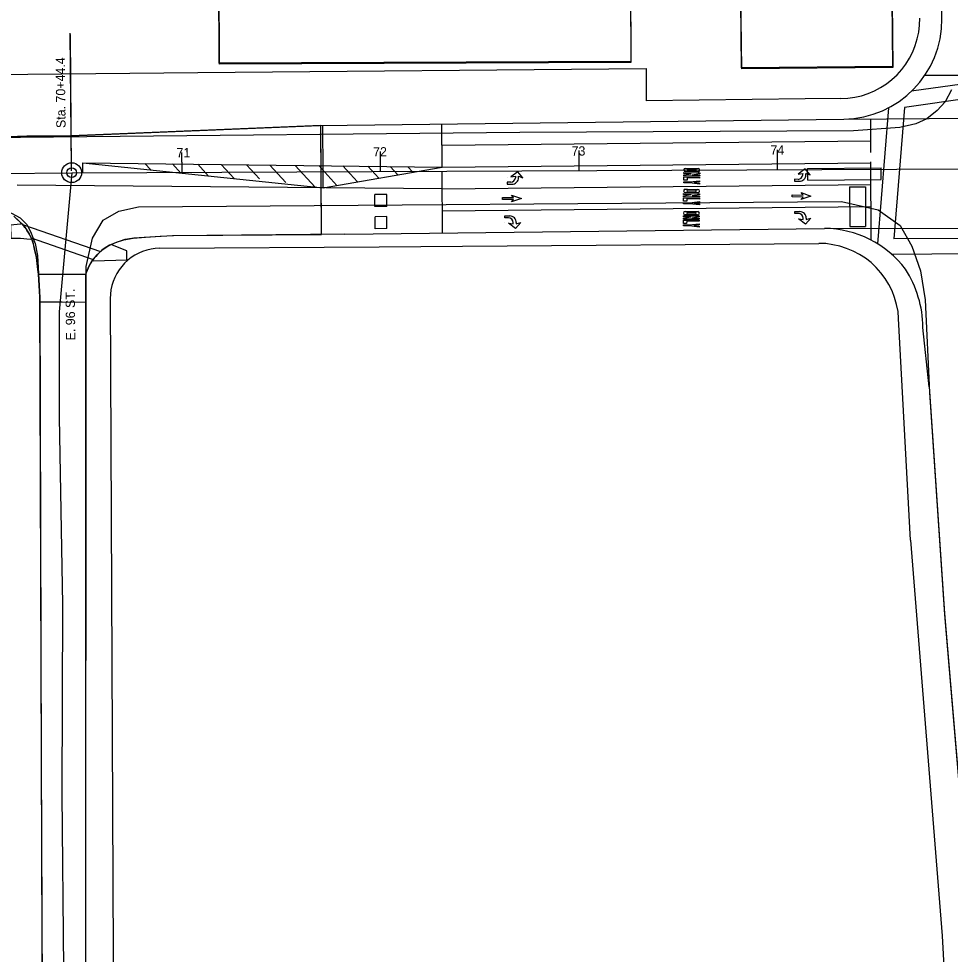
# Model space of a CAD drawing. Extents: x -25029 to 2274964, y -81170 to 687028.
# Drawn here: x 2216.2 to 2685.5, y -65708.7 to -65237.3 of the extents above; entities that cross this region are included whole.
import ezdxf

# ---------------------------------------------------------------- set-up
doc = ezdxf.new("R2010")
doc.units = 0
for name, color, linetype in [('81911BEA - GE_X_CL_20', 7, 'Continuous'), ('81911BEA - GE_X_CL_50', 7, 'Continuous'), ('81911BEA - RW_X_Fee_RW', 7, 'Continuous'), ('AP_X_Misc', 7, 'Continuous'), ('BLDG', 7, 'Continuous'), ('GE_X_CL_100', 7, 'Continuous'), ('GE_X_CL_2000', 7, 'Continuous'), ('PM_P_Cells', 7, 'Continuous'), ('PM_P_Channelizing_Line', 7, 'Continuous'), ('PM_P_CL_Double_Solid', 7, 'Continuous'), ('PM_P_Crosswalk', 7, 'Continuous'), ('PM_P_Stop_Line', 7, 'Continuous'), ('PM_P_Text', 7, 'Continuous'), ('PM_P_Transverse_Line', 7, 'Continuous'), ('PV_P_Curb_Ramp', 7, 'Continuous'), ('ROAD', 7, 'Continuous'), ('SG_P_Detection', 7, 'Continuous')]:
    doc.layers.add(name, color=color, linetype=linetype)

msp = doc.modelspace()

# ---------------------------------------------------------------- linework, layer by layer
at = {"layer": '81911BEA - GE_X_CL_20'}
for p, q in [((1602.95, -65321.22), (2242.92, -65314.93)), ((2242.92, -65314.93), (2236.63, -65385.02)), ((2242.92, -65314.93), (2701.61, -65312.93)), ((2236.63, -65385.02), (2236.55, -65438.15))]:
    msp.add_line(p, q, dxfattribs=at)
at = {"layer": '81911BEA - GE_X_CL_50'}
for p, q in [((2242.89, -65312.43), (2242.23, -65244.65)), ((2298.53, -65314.69), (2298.51, -65309.69)), ((2398.53, -65314.25), (2398.5, -65309.25)), ((2498.53, -65313.82), (2498.5, -65308.82)), ((2598.52, -65313.38), (2598.5, -65308.38))]:
    msp.add_line(p, q, dxfattribs=at)
msp.add_circle((2242.92, -65314.93), 2.5, dxfattribs=at)
at = {"layer": '81911BEA - RW_X_Fee_RW'}
for p, q in [((2532.28, -65262.35), (2532.26, -65278.68)), ((2665.52, -65500.14), (2659.43, -65388.41)), ((2665.52, -65500.14), (2681.37, -65699.47))]:
    msp.add_line(p, q, dxfattribs=at)
for points in [[(2630.36, -65277.58), (2633.86, -65277.4), (2637.33, -65276.92), (2640.74, -65276.14), (2644.08, -65275.06), (2647.3, -65273.69), (2650.4, -65272.05), (2653.33, -65270.14), (2656.09, -65267.99), (2658.65, -65265.6), (2661, -65262.99), (2663.1, -65260.19), (2664.95, -65257.22), (2666.54, -65254.09), (2667.84, -65250.84), (2668.86, -65247.49), (2669.58, -65244.06), (2669.99, -65240.58), (2670.1, -65237.08)], [(2100.61, -65266.41), (2306.51, -65264.48), (2532.28, -65262.35)], [(2630.36, -65277.58), (2612.45, -65277.78), (2532.26, -65278.68)], [(2287.23, -65353.04), (2285.04, -65353.15), (2282.88, -65353.45), (2280.75, -65353.95), (2278.67, -65354.62), (2276.66, -65355.47), (2274.73, -65356.5), (2272.89, -65357.69), (2271.17, -65359.03), (2269.57, -65360.52), (2268.11, -65362.15), (2266.8, -65363.89), (2265.64, -65365.75), (2264.65, -65367.69), (2263.83, -65369.72), (2263.2, -65371.81), (2262.58, -65373.95), (2262.44, -65376.12), (2262.29, -65378.32)], [(2287.23, -65353.04), (2397.85, -65352.23), (2439.85, -65351.93), (2619.2, -65350.61)], [(2659.43, -65388.41), (2659.16, -65384.84), (2658.4, -65381.32), (2657.41, -65377.88), (2656.12, -65374.54), (2654.54, -65371.33), (2652.67, -65368.27), (2650.54, -65365.39), (2648.16, -65362.71), (2645.55, -65360.26), (2642.73, -65358.05), (2639.72, -65356.1), (2636.55, -65354.43), (2633.25, -65353.05), (2629.83, -65351.97), (2626.33, -65351.2), (2622.78, -65350.67), (2619.2, -65350.61)], [(2262.29, -65378.32), (2264.82, -65929.04), (2265.58, -66080.78), (2265.98, -66160.43)], [(2681.37, -65699.47), (2693.75, -65926.82), (2716.82, -66350.67), (2727.99, -66555.91), (2717.85, -66556.21), (2718.26, -66638.7), (2732.47, -66638.24)]]:
    msp.add_lwpolyline(points, dxfattribs=at)
at = {"layer": 'AP_X_Misc'}
for p, q in [((2368.53, -65314.39), (2368.43, -65291.09)), ((2368.67, -65346.05), (2368.53, -65314.39))]:
    msp.add_line(p, q, dxfattribs=at)
at = {"layer": 'BLDG'}
for points in [[(2396.81, -64921.17), (2396.64, -64880.91), (2464.42, -64880.61), (2464.59, -64920.83), (2477.88, -64920.77), (2478.27, -65012.8), (2523.44, -65012.61), (2524.5, -65258.94), (2317.29, -65259.82), (2315.84, -64921.52)], [(2396.99, -64921.68), (2396.82, -64881.42), (2464.6, -64881.13), (2464.77, -64921.35), (2478.06, -64921.29), (2478.44, -65013.32), (2523.61, -65013.13), (2524.64, -65259.46), (2317.43, -65260.32), (2316.02, -64922.02)], [(2656.36, -65261.35), (2580.27, -65262.15), (2579.75, -65211.96), (2655.84, -65211.16)], [(2656.5, -65261.89), (2580.41, -65262.68), (2579.89, -65212.49), (2655.98, -65211.7)]]:
    msp.add_lwpolyline(points, close=True, dxfattribs=at)
at = {"layer": 'GE_X_CL_100'}
for p, q in [((2298.53, -65314.69), (2298.48, -65304.69)), ((2398.53, -65314.25), (2398.48, -65304.25)), ((2498.53, -65313.82), (2498.48, -65303.82)), ((2598.52, -65313.38), (2598.48, -65303.38))]:
    msp.add_line(p, q, dxfattribs=at)
msp.add_circle((2242.92, -65314.93), 5, dxfattribs=at)
at = {"layer": 'GE_X_CL_2000'}
msp.add_lwpolyline([(2236.55, -65438.15), (2238.36, -65532.55), (2237.94, -65628.13), (2238.78, -65716.13), (2238.99, -65814.14), (2238.99, -65912.81), (2239.15, -65929.59)], dxfattribs=at)
at = {"layer": 'PM_P_Cells'}
for p, q in [((2467.7, -65314.42), (2464.16, -65317.06)), ((2470.24, -65317.44), (2467.7, -65314.42)), ((2551.23, -65316.57), (2551.24, -65316.07)), ((2559.23, -65316.64), (2551.23, -65316.57)), ((2551.24, -65315.41), (2551.25, -65314.91)), ((2554.99, -65315.44), (2551.24, -65315.41)), ((2551.24, -65316.07), (2554.99, -65315.44)), ((2551.25, -65314.91), (2559.25, -65314.97)), ((2558.42, -65314.47), (2552.09, -65314.41)), ((2552.1, -65312.75), (2553.27, -65312.76)), ((2553.27, -65312.76), (2553.26, -65313.26)), ((2553.26, -65313.26), (2553.27, -65312.76)), ((2557.26, -65313.29), (2553.26, -65313.26)), ((2553.26, -65313.92), (2557.26, -65313.96)), ((2553.27, -65312.76), (2557.27, -65312.79)), ((2559.24, -65315.47), (2555.49, -65316.11)), ((2555.49, -65316.11), (2559.24, -65316.14)), ((2557.26, -65313.29), (2557.27, -65312.79)), ((2557.27, -65312.79), (2557.26, -65313.29)), ((2557.27, -65312.79), (2558.43, -65312.8)), ((2559.24, -65316.14), (2559.23, -65316.64)), ((2559.25, -65314.97), (2559.24, -65315.47)), ((2606.96, -65315.93), (2606.96, -65315.93)), ((2612.43, -65312.97), (2608.89, -65315.61)), ((2608.89, -65315.61), (2611.13, -65315.3)), ((2611.13, -65315.3), (2611.12, -65316)), ((2614.96, -65316), (2612.43, -65312.97)), ((2612.72, -65315.98), (2612.73, -65315.31)), ((2612.73, -65315.31), (2614.96, -65316)), ((2614.96, -65316), (2614.96, -65316)), ((2462.22, -65319.71), (2462.21, -65320.71)), ((2462.21, -65320.71), (2464.69, -65320.73)), ((2464.08, -65319.72), (2462.22, -65319.71)), ((2462.24, -65317.37), (2462.24, -65317.37)), ((2464.16, -65317.06), (2466.4, -65316.74)), ((2466.4, -65316.74), (2466.4, -65317.45)), ((2468, -65317.42), (2468, -65316.76)), ((2468, -65316.76), (2470.24, -65317.44)), ((2470.24, -65317.44), (2470.24, -65317.44)), ((2551.2, -65319.99), (2551.21, -65319.49)), ((2554.2, -65320.01), (2551.2, -65319.99)), ((2551.21, -65319.49), (2554.21, -65319.51)), ((2551.22, -65318.74), (2551.23, -65317.07)), ((2552.88, -65318.75), (2551.22, -65318.74)), ((2551.23, -65316.66), (2551.23, -65316.66)), ((2551.23, -65317.07), (2559.23, -65317.14)), ((2552.89, -65317.59), (2552.88, -65318.75)), ((2559.23, -65317.64), (2552.89, -65317.59)), ((2559.2, -65320.64), (2554.2, -65320.01)), ((2554.21, -65319.51), (2559.21, -65318.97)), ((2559.21, -65319.47), (2556.54, -65319.79)), ((2556.54, -65319.79), (2559.2, -65320.14)), ((2559.2, -65320.14), (2559.2, -65320.64)), ((2559.21, -65318.97), (2559.21, -65319.47)), ((2559.23, -65316.72), (2559.23, -65316.72)), ((2559.23, -65317.14), (2559.23, -65317.64)), ((2606.94, -65318.26), (2606.93, -65319.26)), ((2606.93, -65319.26), (2609.41, -65319.28)), ((2608.81, -65318.28), (2606.94, -65318.26)), ((2551.15, -65325.95), (2551.16, -65325.45)), ((2554.9, -65325.99), (2551.15, -65325.95)), ((2551.15, -65326.62), (2554.9, -65325.99)), ((2551.16, -65325.45), (2559.16, -65325.52)), ((2558.33, -65325.02), (2551.99, -65324.96)), ((2552.01, -65323.29), (2553.18, -65323.3)), ((2553.18, -65323.3), (2553.17, -65323.8)), ((2553.17, -65323.8), (2553.18, -65323.3)), ((2557.17, -65323.84), (2553.17, -65323.8)), ((2553.17, -65324.47), (2557.17, -65324.51)), ((2553.18, -65323.3), (2557.18, -65323.34)), ((2559.15, -65326.02), (2555.4, -65326.66)), ((2557.17, -65323.84), (2557.18, -65323.34)), ((2557.18, -65323.34), (2557.17, -65323.84)), ((2557.18, -65323.34), (2558.34, -65323.35)), ((2559.16, -65325.52), (2559.15, -65326.02)), ((2611.3, -65326.18), (2610.31, -65324.94)), ((2610.31, -65324.94), (2615.29, -65326.72)), ((2459.92, -65328.38), (2459.92, -65327.38)), ((2459.92, -65327.38), (2465.42, -65327.43)), ((2459.92, -65327.88), (2459.92, -65327.88)), ((2465.42, -65328.43), (2459.92, -65328.38)), ((2469.42, -65327.96), (2464.4, -65329.65)), ((2464.4, -65329.65), (2465.42, -65328.43)), ((2465.42, -65327.43), (2464.43, -65326.18)), ((2464.43, -65326.18), (2469.42, -65327.96)), ((2469.42, -65327.96), (2469.42, -65327.96)), ((2551.11, -65330.54), (2551.12, -65330.04)), ((2554.11, -65330.56), (2551.11, -65330.54)), ((2551.12, -65329.29), (2551.14, -65327.62)), ((2552.79, -65329.3), (2551.12, -65329.29)), ((2551.12, -65330.04), (2554.12, -65330.06)), ((2551.14, -65327.12), (2551.15, -65326.62)), ((2559.14, -65327.19), (2551.14, -65327.12)), ((2551.14, -65327.2), (2551.14, -65327.2)), ((2551.14, -65327.62), (2559.14, -65327.69)), ((2552.8, -65328.13), (2552.79, -65329.3)), ((2559.13, -65328.19), (2552.8, -65328.13)), ((2559.11, -65331.19), (2554.11, -65330.56)), ((2554.12, -65330.06), (2559.12, -65329.52)), ((2555.4, -65326.66), (2559.15, -65326.69)), ((2559.12, -65330.02), (2556.45, -65330.33)), ((2556.45, -65330.33), (2559.11, -65330.69)), ((2559.11, -65330.69), (2559.11, -65331.19)), ((2559.12, -65329.52), (2559.12, -65330.02)), ((2559.14, -65327.69), (2559.13, -65328.19)), ((2559.15, -65326.69), (2559.14, -65327.19)), ((2559.14, -65327.27), (2559.14, -65327.27)), ((2605.79, -65327.13), (2605.8, -65326.13)), ((2611.29, -65327.18), (2605.79, -65327.13)), ((2605.8, -65326.13), (2611.3, -65326.18)), ((2605.8, -65326.63), (2605.8, -65326.63)), ((2615.29, -65326.72), (2610.28, -65328.41)), ((2610.28, -65328.41), (2611.29, -65327.18)), ((2615.29, -65326.72), (2615.29, -65326.72)), ((2551.91, -65334.5), (2553.08, -65334.51)), ((2553.08, -65334.51), (2553.07, -65335.01)), ((2553.07, -65335.01), (2553.08, -65334.51)), ((2557.08, -65335.05), (2553.07, -65335.01)), ((2553.08, -65334.51), (2557.08, -65334.55)), ((2557.08, -65335.05), (2557.08, -65334.55)), ((2557.08, -65334.55), (2558.25, -65334.56)), ((2557.08, -65334.55), (2557.08, -65335.05)), ((2607.18, -65335.5), (2607.19, -65334.5)), ((2607.19, -65334.5), (2609.66, -65334.52)), ((2461.08, -65340.04), (2461.08, -65340.04)), ((2461.1, -65337.71), (2461.11, -65336.71)), ((2462.96, -65337.72), (2461.1, -65337.71)), ((2461.11, -65336.71), (2463.59, -65336.73)), ((2465.24, -65340.74), (2465.24, -65340.04)), ((2469.08, -65340.11), (2466.49, -65343.09)), ((2466.84, -65340.09), (2466.83, -65340.75)), ((2466.83, -65340.75), (2469.08, -65340.11)), ((2469.08, -65340.11), (2469.08, -65340.11)), ((2551.03, -65340.49), (2551.04, -65338.83)), ((2551.04, -65338.83), (2559.04, -65338.9)), ((2551.05, -65337.83), (2554.81, -65337.19)), ((2551.05, -65338.33), (2551.05, -65337.83)), ((2559.05, -65338.4), (2551.05, -65338.33)), ((2551.05, -65338.41), (2551.05, -65338.41)), ((2551.06, -65337.16), (2551.06, -65336.66)), ((2551.06, -65336.66), (2559.06, -65336.73)), ((2554.81, -65337.19), (2551.06, -65337.16)), ((2558.23, -65336.22), (2551.9, -65336.17)), ((2552.7, -65339.34), (2552.69, -65340.51)), ((2559.04, -65339.4), (2552.7, -65339.34)), ((2553.07, -65335.68), (2557.07, -65335.71)), ((2559.06, -65337.23), (2555.3, -65337.86)), ((2555.3, -65337.86), (2559.05, -65337.9)), ((2559.04, -65338.9), (2559.04, -65339.4)), ((2559.05, -65337.9), (2559.05, -65338.4)), ((2559.05, -65338.48), (2559.05, -65338.48)), ((2559.06, -65336.73), (2559.06, -65337.23)), ((2607.16, -65337.83), (2607.16, -65337.83)), ((2609.04, -65335.52), (2607.18, -65335.5)), ((2612.57, -65340.88), (2609.07, -65338.18)), ((2609.07, -65338.18), (2611.31, -65338.54)), ((2611.31, -65338.54), (2611.32, -65337.83)), ((2615.16, -65337.9), (2612.57, -65340.88)), ((2612.92, -65337.88), (2612.91, -65338.55)), ((2612.91, -65338.55), (2615.16, -65337.9)), ((2615.16, -65337.9), (2615.16, -65337.9)), ((2466.49, -65343.09), (2463, -65340.39)), ((2463, -65340.39), (2465.24, -65340.74)), ((2551.02, -65341.74), (2551.02, -65341.24)), ((2551.02, -65341.24), (2554.02, -65341.27)), ((2554.02, -65341.77), (2551.02, -65341.74)), ((2552.69, -65340.51), (2551.03, -65340.49)), ((2554.02, -65341.27), (2559.03, -65340.73)), ((2559.01, -65342.4), (2554.02, -65341.77)), ((2559.02, -65341.23), (2556.35, -65341.54)), ((2556.35, -65341.54), (2559.02, -65341.9)), ((2559.02, -65341.9), (2559.01, -65342.4)), ((2559.03, -65340.73), (2559.02, -65341.23))]:
    msp.add_line(p, q, dxfattribs=at)
for centre, radius, start, end in [((2552.09, -65313.58), 0.833, 89.507, 269.507), ((2553.26, -65313.59), 0.333, 89.507, 269.507), ((2557.26, -65313.62), 0.333, 269.507, 89.507), ((2558.43, -65313.63), 0.833, 269.507, 89.507), ((2608.83, -65315.98), 2.3, 269.507, 359.507), ((2609.44, -65316), 3.28, 269.507, 0.4155), ((2464.1, -65317.43), 2.3, 269.507, 359.507), ((2464.72, -65317.45), 3.28, 269.507, 0.4155), ((2552, -65324.13), 0.833, 89.507, 269.507), ((2553.17, -65324.14), 0.333, 89.507, 269.507), ((2557.17, -65324.17), 0.333, 269.507, 89.507), ((2558.34, -65324.18), 0.833, 269.507, 89.507), ((2551.91, -65335.33), 0.833, 89.507, 269.507), ((2553.07, -65335.34), 0.333, 89.507, 269.507), ((2557.07, -65335.38), 0.333, 269.507, 89.507), ((2558.24, -65335.39), 0.833, 269.507, 89.507), ((2609.64, -65337.8), 3.28, 358.5985, 89.507), ((2462.94, -65340.02), 2.3, 359.507, 89.507), ((2463.56, -65340.01), 3.28, 358.5985, 89.507), ((2609.02, -65337.81), 2.3, 359.507, 89.507)]:
    msp.add_arc(centre, radius, start, end, dxfattribs=at)
at = {"layer": 'PM_P_Channelizing_Line'}
for p, q in [((2429.57, -65323.11), (2645.56, -65320.96)), ((2429.61, -65334.11), (2645.61, -65331.96))]:
    msp.add_line(p, q, dxfattribs=at)
at = {"layer": 'PM_P_CL_Double_Solid'}
for p, q in [((2248.48, -65310.02), (2429.52, -65312.11)), ((2248.48, -65310.02), (2369.56, -65322.59)), ((2429.52, -65312.11), (2645.51, -65309.96)), ((2369.56, -65322.59), (2429.52, -65312.11))]:
    msp.add_line(p, q, dxfattribs=at)
at = {"layer": 'PM_P_Crosswalk'}
for p, q in [((2725.2, -65265.59), (2665.92, -65273.93)), ((2727.57, -65272.85), (2662.42, -65282.02)), ((2654.4, -65282.22), (2648.76, -65350.7)), ((2662.42, -65282.02), (2656.97, -65348.34)), ((2218.57, -65341.13), (2257.46, -65354.65)), ((2222.53, -65347.8), (2253.76, -65358.66)), ((2755.52, -65347.85), (2656.97, -65348.34)), ((2753.33, -65355.6), (2656.03, -65356.09))]:
    msp.add_line(p, q, dxfattribs=at)
at = {"layer": 'PM_P_Stop_Line'}
for p, q in [((2672.7, -65265.87), (2701.1, -65265.69)), ((2645.68, -65348.95), (2645.51, -65309.42))]:
    msp.add_line(p, q, dxfattribs=at)
at = {"layer": 'PM_P_Text'}
for p, q in [((2645.49, -65304.84), (2645.41, -65287.8)), ((2369.53, -65314.38), (2369.43, -65291.08)), ((2429.52, -65312.11), (2429.42, -65290.35)), ((2429.47, -65301.11), (2645.46, -65298.96)), ((2248.53, -65314.88), (2248.48, -65310.02)), ((2369.56, -65322.59), (2369.53, -65314.38)), ((2429.66, -65345.35), (2429.53, -65314.12)), ((2429.57, -65323.11), (2215.41, -65321.27)), ((2226.73, -65380.03), (2250.11, -65380.09))]:
    msp.add_line(p, q, dxfattribs=at)
msp.add_lwpolyline([(2214.5, -65337.51), (2217.45, -65340.3), (2220.12, -65343.54), (2222.53, -65347.8), (2223.48, -65350.7), (2224.95, -65357.11), (2225.43, -65360.61), (2226.1, -65366.03), (2226.7, -65377.08), (2226.73, -65380.03), (2238.09, -65380.06), (2250.11, -65380.09), (2250.11, -65372.51), (2250.11, -65366.09), (2250.82, -65364.1), (2251.98, -65361.38), (2253.91, -65358.48), (2256.08, -65355.95), (2258.55, -65353.62), (2261.24, -65351.82), (2265.45, -65349.98), (2269.26, -65348.68), (2273.96, -65347.85), (2280.03, -65347.34), (2287.42, -65346.96), (2294.27, -65346.66), (2368.67, -65346.05), (2368.43, -65291.09), (2348.21, -65291.93), (2267.21, -65295.35), (2242.74, -65296.38), (2233.82, -65296.47), (2220.41, -65296.61), (2215.62, -65296.66)], dxfattribs=at)
at = {"layer": 'PM_P_Transverse_Line'}
for p, q in [((2279.81, -65310.38), (2282.72, -65313.57)), ((2293.68, -65310.54), (2297.86, -65315.15)), ((2306.48, -65310.69), (2311.85, -65316.6)), ((2318.26, -65310.82), (2324.73, -65317.94)), ((2330.98, -65310.97), (2337.45, -65318.09)), ((2342.75, -65311.11), (2350.78, -65319.94)), ((2355.57, -65311.25), (2365.49, -65322.17)), ((2367.36, -65311.39), (2376.45, -65321.39)), ((2379.58, -65311.53), (2386.88, -65319.57)), ((2392.15, -65311.68), (2397.61, -65317.69)), ((2403.34, -65311.81), (2407.17, -65316.02)), ((2412.22, -65311.91), (2414.75, -65314.69))]:
    msp.add_line(p, q, dxfattribs=at)
at = {"layer": 'PV_P_Curb_Ramp'}
for points in [[(2217.63, -65340.48), (2217.2, -65340.9), (2212.17, -65341.42), (2212.2, -65347.92), (2217.2, -65347.9), (2222.07, -65348.38), (2222.54, -65348.19), (2222.64, -65348.15), (2222.47, -65347.68), (2222.19, -65347.1), (2221.84, -65346.4), (2221.43, -65345.58), (2220.9, -65344.76), (2220.38, -65343.95), (2219.91, -65343.21), (2219.4, -65342.51), (2218.84, -65341.7), (2218.24, -65341.08), (2217.84, -65340.68)], [(2253.49, -65359.04), (2253.88, -65359.35), (2270.77, -65358.8), (2270.67, -65354.3), (2263.54, -65351.42), (2263.31, -65350.97), (2262.05, -65351.47), (2260.66, -65352.21), (2259.29, -65353.13), (2257.96, -65354.09), (2256.98, -65355.07), (2255.91, -65356.12), (2255.04, -65357.12), (2254.32, -65357.99), (2253.76, -65358.66)]]:
    msp.add_lwpolyline(points, close=True, dxfattribs=at)
at = {"layer": 'ROAD'}
for p, q in [((2681.26, -65237.35), (2679.1, -65039.59)), ((2242.91, -65313.93), (2242.24, -65245.38)), ((2367.69, -65291.1), (2631.87, -65287.89)), ((2631.87, -65287.89), (2767.06, -65287.05)), ((2242.74, -65296.38), (2367.69, -65291.1)), ((2213.76, -65336.83), (2216.5, -65339.38)), ((2216.5, -65339.38), (2219, -65341.8)), ((2219, -65341.8), (2221.49, -65345.67)), ((2380.43, -65345.95), (2622.14, -65343.01)), ((2622.14, -65343.01), (2786, -65342.75)), ((2221.49, -65345.67), (2223.14, -65349.04)), ((2223.14, -65349.04), (2224.06, -65353.5)), ((2264.66, -65350.24), (2269.84, -65348.48)), ((2269.84, -65348.48), (2274.29, -65347.8)), ((2274.29, -65347.8), (2279.45, -65347.37)), ((2279.45, -65347.37), (2293.63, -65346.65)), ((2380.43, -65345.95), (2293.63, -65346.67)), ((2224.06, -65353.5), (2225.1, -65357.71)), ((2255.73, -65356.29), (2258.03, -65354.03)), ((2258.03, -65354.03), (2260.33, -65352.25)), ((2260.33, -65352.25), (2264.66, -65350.24)), ((2225.1, -65357.71), (2225.77, -65363.72)), ((2253.06, -65359.51), (2255.73, -65356.29)), ((2225.77, -65363.72), (2226.11, -65366.13)), ((2250.11, -65366.09), (2251.48, -65362.26)), ((2251.48, -65362.26), (2253.06, -65359.51)), ((2226.1, -65366.03), (2250.11, -65366.09)), ((2674.85, -65422.9), (2671.69, -65392.85))]:
    msp.add_line(p, q, dxfattribs=at)
for points in [[(2686.15, -65273.23), (2682.84, -65279.25), (2678.87, -65283.67), (2673.68, -65287.81), (2668.18, -65290.28), (2660.02, -65292.12), (2636.73, -65293.92), (2468.63, -65294.69), (2233.7, -65296.96), (1753.11, -65301.9)], [(2242.74, -65296.38), (2233.57, -65296.47), (1752.98, -65301.47)], [(2249.35, -66563.6), (2249.92, -66156.73), (2250.24, -65362.15), (2253.38, -65347.9), (2258.71, -65338.84), (2266.65, -65334.4), (2276.55, -65332.06), (2630.68, -65329.52), (2649.21, -65333.67), (2660.16, -65341.52), (2666.12, -65351.92), (2670.5, -65364.42), (2672.78, -65379.02), (2675.08, -65425.74), (2682.64, -65537.62), (2695.22, -65685.94), (2697.95, -65731.06), (2705.04, -65856.18), (2712.85, -66005.96), (2734.45, -66401.63)], [(1753.15, -65388.12), (1827.75, -65388.9), (1854.5, -65386.29), (1876.11, -65378.35), (1889.32, -65368.33), (1897.54, -65359.7), (1905.8, -65341.59), (1906.59, -65339.78), (1906.74, -65339.34), (1911.14, -65336.8), (1934.14, -65336.15), (2201.77, -65333.65), (2212.62, -65335.28), (2217.04, -65337.66), (2220.3, -65340.97), (2222.19, -65344.59), (2224.45, -65350.58), (2225.7, -65356.73), (2226.85, -65377.99), (2227.59, -65611.4), (2228.66, -65883.23), (2229.41, -66268.18)], [(2226.11, -65366.13), (2226.73, -65377.5), (2227.49, -65610.91), (2228.6, -65882.74), (2229.4, -66267.69), (2233.7, -66787.67), (2232.56, -66794.91), (2229.69, -66800.99), (2225, -66806.65), (2218.5, -66810), (2206.29, -66812.65), (2115.23, -66816.39), (1920.38, -66820.73), (1753.85, -66825.19)], [(2249.37, -66563.11), (2249.89, -66156.24), (2250.11, -65366.09)], [(2674.85, -65422.9), (2674.96, -65425.2), (2682.54, -65537.08), (2695.13, -65685.4), (2697.87, -65730.52), (2704.97, -65855.63), (2712.8, -66005.41), (2734.45, -66401.08), (2760.56, -66880.42), (2783.08, -67300.53), (2792.27, -67445.58)]]:
    msp.add_lwpolyline(points, dxfattribs=at)
for centre, radius, start, end in [((2631.26, -65237.89), 50, 270.6973, 0.6242), ((2621.52, -65395.08), 52.08, 37.3068, 89.3191), ((2616.36, -65393.39), 55.33, 0.56, 32.6696)]:
    msp.add_arc(centre, radius, start, end, dxfattribs=at)
at = {"layer": 'SG_P_Detection'}
for p, q in [((2613.62, -65312.77), (2650.62, -65312.41)), ((2613.64, -65318.77), (2613.62, -65312.77)), ((2650.64, -65318.41), (2650.62, -65312.41)), ((2613.64, -65318.77), (2650.64, -65318.41)), ((2401.66, -65325.89), (2395.66, -65325.95)), ((2395.69, -65331.95), (2395.66, -65325.95)), ((2401.69, -65331.89), (2401.66, -65325.89)), ((2634.71, -65322.06), (2642.71, -65321.98)), ((2634.71, -65322.06), (2634.8, -65342.06)), ((2642.71, -65321.98), (2642.8, -65341.98)), ((2401.69, -65331.89), (2395.69, -65331.95)), ((2401.71, -65337.07), (2395.71, -65337.14)), ((2395.74, -65343.15), (2395.71, -65337.14)), ((2401.74, -65343.07), (2401.71, -65337.07)), ((2401.74, -65343.07), (2395.74, -65343.15)), ((2634.8, -65342.06), (2642.8, -65341.98))]:
    msp.add_line(p, q, dxfattribs=at)

# ---------------------------------------------------------------- texts
at = {"layer": '81911BEA - GE_X_CL_50'}
for s, rotation, p in [('Sta. 70+44.4', 90.5628, (2239.86, -65292.42)), ('72', 0.2501, (2394.75, -65306.77)), ('73', 0.2501, (2494.73, -65306.33)), ('74', 0.2501, (2594.88, -65305.9)), ('71', 0.2501, (2295.71, -65307.2)), ('E. 96 ST.', 90.5628, (2244.74, -65399.43))]:
    msp.add_text(s, height=4.68, rotation=rotation, dxfattribs=at).set_placement(p)

doc.saveas('drawing.dxf')
